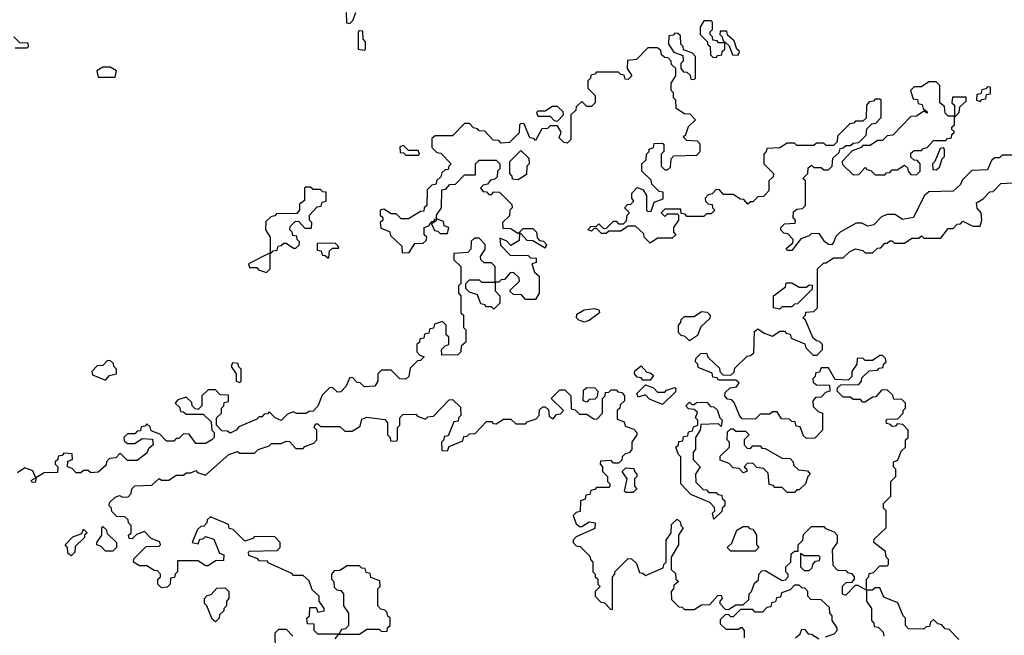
# Model space of a CAD drawing. Extents: x 2776963 to 2884430, y 684484 to 829250.
# Tile 266 of 287: x 2860674 to 2864704, y 822115 to 824635. Entities that reach past the tile are written whole.
import ezdxf

# ---------------------------------------------------------------- set-up
doc = ezdxf.new("R2010")
doc.units = 0

msp = doc.modelspace()

# ---------------------------------------------------------------- linework, layer by layer
at = {"layer": '0CON20XD'}
for points in [[(2862010, 824665), (2862011.7, 824621.7), (2862025, 824620)], [(2862025, 824620), (2862038.3, 824631.7), (2862050, 824665)], [(2863525, 824480), (2863531.7, 824488.3), (2863548.3, 824491.7), (2863550, 824505), (2863560, 824515), (2863560, 824540), (2863535, 824540), (2863528.3, 824548.3), (2863511.7, 824551.7), (2863510, 824565), (2863500, 824575), (2863500, 824585), (2863510, 824595), (2863510, 824625), (2863505, 824630), (2863475, 824630), (2863460, 824605), (2863460, 824575), (2863490, 824545), (2863490, 824535), (2863500, 824525), (2863501.7, 824491.7), (2863511.7, 824481.7), (2863525, 824480)], [(2862085, 824510), (2862090, 824515), (2862090, 824545), (2862080, 824555), (2862078.3, 824588.3), (2862065, 824590), (2862060, 824585), (2862060, 824515), (2862085, 824510)], [(2863435, 824390), (2863440, 824395), (2863440, 824485), (2863428.3, 824498.3), (2863391.7, 824511.7), (2863390, 824525), (2863380, 824535), (2863378.3, 824568.3), (2863368.3, 824578.3), (2863355, 824580), (2863348.3, 824571.7), (2863331.7, 824568.3), (2863330, 824535), (2863351.7, 824501.7), (2863388.3, 824488.3), (2863390, 824465), (2863380, 824455), (2863380, 824435), (2863391.7, 824421.7), (2863405, 824420), (2863418.3, 824408.3), (2863421.7, 824391.7), (2863435, 824390)], [(2863615, 824490), (2863620, 824505), (2863610, 824515), (2863598.3, 824548.3), (2863571.7, 824571.7), (2863568.3, 824588.3), (2863541.7, 824588.3), (2863540, 824575), (2863550, 824565), (2863551.7, 824551.7), (2863578.3, 824528.3), (2863591.7, 824491.7), (2863615, 824490)], [(2860655, 824520), (2860705, 824520), (2860710, 824525), (2860708.3, 824538.3), (2860675, 824540), (2860650, 824565)], [(2863075, 823780), (2863105, 823810), (2863115, 823810), (2863125, 823800), (2863145, 823800), (2863158.3, 823811.7), (2863160, 823835), (2863170, 823845), (2863150, 823865), (2863161.7, 823878.3), (2863175, 823880), (2863188.3, 823891.7), (2863180, 823905), (2863180, 823925), (2863201.7, 823948.3), (2863225, 823940), (2863240, 823915), (2863240, 823855), (2863245, 823850), (2863258.3, 823851.7), (2863271.7, 823888.3), (2863308.3, 823901.7), (2863308.3, 823928.3), (2863291.7, 823931.7), (2863261.7, 823961.7), (2863258.3, 823978.3), (2863220, 824015), (2863220, 824045), (2863238.3, 824061.7), (2863240, 824085), (2863250, 824095), (2863250, 824105), (2863268.3, 824111.7), (2863271.7, 824128.3), (2863305, 824130), (2863310, 824125), (2863310, 824095), (2863300, 824085), (2863300, 824035), (2863315, 824020), (2863325, 824020), (2863338.3, 824031.7), (2863340, 824065), (2863351.7, 824078.3), (2863445, 824080), (2863460, 824095), (2863460, 824125), (2863448.3, 824138.3), (2863405, 824140), (2863390, 824155), (2863400, 824165), (2863411.7, 824198.3), (2863440, 824225), (2863418.3, 824248.3), (2863395, 824250), (2863361.7, 824271.7), (2863360, 824305), (2863350, 824315), (2863350, 824335), (2863340, 824345), (2863340, 824375), (2863360, 824405), (2863360, 824435), (2863341.7, 824451.7), (2863340, 824465), (2863328.3, 824478.3), (2863315, 824480), (2863301.7, 824491.7), (2863298.3, 824508.3), (2863285, 824520), (2863245, 824520), (2863198.3, 824471.7), (2863161.7, 824468.3), (2863160, 824435), (2863180, 824405), (2863165, 824390), (2863151.7, 824391.7), (2863148.3, 824408.3), (2863135, 824410), (2863125, 824420), (2863035, 824420), (2863028.3, 824411.7), (2863011.7, 824408.3), (2863010, 824395), (2863000, 824385), (2863000, 824355), (2863030, 824325), (2863030, 824295), (2863015, 824280), (2862995, 824280), (2862975, 824300), (2862951.7, 824278.3), (2862950, 824265), (2862930, 824245), (2862930, 824145), (2862915, 824130), (2862901.7, 824131.7), (2862881.7, 824151.7), (2862890, 824175), (2862875, 824200), (2862845, 824200), (2862835, 824190), (2862811.7, 824188.3), (2862785, 824140), (2862778.3, 824148.3), (2862761.7, 824151.7), (2862738.3, 824208.3), (2862725, 824210), (2862720, 824205), (2862718.3, 824171.7), (2862678.3, 824131.7), (2862645, 824130), (2862635, 824140), (2862611.7, 824141.7), (2862578.3, 824178.3), (2862555, 824180), (2862548.3, 824188.3), (2862531.7, 824191.7), (2862515, 824210), (2862495, 824210), (2862445, 824160), (2862375, 824160), (2862361.7, 824148.3), (2862361.7, 824111.7), (2862381.7, 824091.7), (2862398.3, 824088.3), (2862440, 824045), (2862430, 824035), (2862428.3, 824021.7), (2862415, 824020), (2862401.7, 824008.3), (2862398.3, 823991.7), (2862380, 823975), (2862378.3, 823961.7), (2862361.7, 823958.3), (2862341.7, 823938.3), (2862340, 823875), (2862330, 823865), (2862328.3, 823851.7), (2862315, 823850), (2862265, 823820), (2862235, 823820), (2862215, 823840), (2862195, 823840), (2862165, 823860), (2862150, 823855), (2862150, 823835), (2862160, 823825), (2862160, 823815), (2862150, 823805), (2862151.7, 823781.7), (2862188.3, 823768.3), (2862191.7, 823751.7), (2862238.3, 823708.3), (2862240, 823680), (2862268.3, 823681.7), (2862291.7, 823718.3), (2862325, 823720), (2862338.3, 823731.7), (2862340, 823745), (2862330, 823755), (2862330, 823785), (2862348.3, 823791.7), (2862361.7, 823808.3), (2862370, 823810), (2862371.7, 823818.3), (2862380, 823820), (2862380, 823835), (2862400, 823865), (2862401.7, 823938.3), (2862418.3, 823941.7), (2862435, 823960), (2862458.3, 823961.7), (2862495, 824000), (2862540, 824000), (2862540, 824045), (2862555, 824060), (2862625, 824060), (2862640, 824045), (2862640, 824025), (2862630, 824015), (2862628.3, 823991.7), (2862618.3, 823981.7), (2862601.7, 823978.3), (2862588.3, 823961.7), (2862571.7, 823958.3), (2862560, 823945), (2862571.7, 823931.7), (2862585, 823930), (2862595, 823920), (2862605, 823920), (2862615, 823930), (2862638.3, 823928.3), (2862688.3, 823878.3), (2862690, 823865), (2862680, 823855), (2862678.3, 823831.7), (2862650, 823805), (2862651.7, 823781.7), (2862685, 823780), (2862715, 823760), (2862735, 823780), (2862775, 823780), (2862790, 823765), (2862791.7, 823741.7), (2862801.7, 823731.7), (2862818.3, 823728.3), (2862830, 823715), (2862825, 823700), (2862775, 823730), (2862751.7, 823731.7), (2862725, 823760), (2862720, 823760), (2862718.3, 823731.7), (2862685, 823710), (2862668.3, 823728.3), (2862640, 823740), (2862641.7, 823711.7), (2862681.7, 823671.7), (2862755, 823670), (2862765, 823660), (2862788.3, 823658.3), (2862788.3, 823641.7), (2862770, 823635), (2862781.7, 823601.7), (2862800, 823585), (2862800, 823515), (2862785, 823490), (2862745, 823490), (2862728.3, 823508.3), (2862695, 823510), (2862681.7, 823521.7), (2862681.7, 823528.3), (2862720, 823565), (2862718.3, 823578.3), (2862695, 823600), (2862681.7, 823598.3), (2862658.3, 823571.7), (2862645, 823570), (2862635, 823560), (2862620, 823560), (2862620, 823525), (2862640, 823505), (2862640, 823475), (2862615, 823450), (2862605, 823460), (2862585, 823460), (2862578.3, 823468.3), (2862561.7, 823471.7), (2862548.3, 823508.3), (2862515, 823520), (2862500, 823535), (2862500, 823555), (2862515, 823570), (2862555, 823570), (2862565, 823560), (2862620, 823560), (2862620, 823625), (2862605, 823640), (2862575, 823640), (2862561.7, 823651.7), (2862560, 823665), (2862580, 823695), (2862580, 823715), (2862555, 823740), (2862535, 823740), (2862521.7, 823728.3), (2862520, 823695), (2862508.3, 823681.7), (2862451.7, 823678.3), (2862451.7, 823651.7), (2862480, 823625), (2862480, 823555), (2862470, 823545), (2862470, 823515), (2862480, 823505), (2862480, 823435), (2862490, 823425), (2862490, 823375), (2862500, 823365), (2862500, 823315), (2862481.7, 823298.3), (2862480, 823275), (2862467, 823263), (2862401.7, 823261.7), (2862400, 823285), (2862415, 823300), (2862430, 823305), (2862430, 823335), (2862420, 823345), (2862420, 823385), (2862405, 823400), (2862371.7, 823388.3), (2862368.3, 823371.7), (2862351.7, 823368.3), (2862348.3, 823351.7), (2862331.7, 823348.3), (2862328.3, 823331.7), (2862311.7, 823328.3), (2862310, 823315), (2862300, 823305), (2862300, 823275), (2862311.7, 823261.7), (2862330, 823255), (2862315, 823240), (2862301.7, 823238.3), (2862271.7, 823208.3), (2862266.7, 823175), (2862255, 823163.3), (2862230, 823165), (2862195, 823200), (2862155, 823200), (2862140, 823185), (2862140, 823155), (2862127.5, 823135), (2862085, 823132.5), (2862068.3, 823148.3), (2862055, 823150), (2862038.3, 823168.3), (2862025, 823170), (2862010, 823135), (2861988.3, 823111.7), (2861975, 823110), (2861955, 823130), (2861941.7, 823128.3), (2861911.7, 823098.3), (2861895, 823052.5), (2861875, 823032.5), (2861858.3, 823031.7), (2861845, 823022.5), (2861807, 823023), (2861795, 823030), (2861770, 823020), (2861745, 822993.8), (2861720, 823005), (2861695, 823030), (2861688.3, 823021.7), (2861675, 823020), (2861665, 823010), (2861655, 823010), (2861645, 823000), (2861571.7, 822968.3), (2861560, 822955), (2861535, 822942.5), (2861525, 822950), (2861501.7, 822951.7), (2861480, 822975), (2861480, 823005), (2861500, 823025), (2861500, 823045), (2861510, 823055), (2861511.7, 823068.3), (2861528.3, 823071.7), (2861528.3, 823098.3), (2861495, 823100), (2861475, 823120), (2861445, 823120), (2861420, 823095), (2861420, 823055), (2861405, 823040), (2861391.7, 823041.7), (2861380, 823055), (2861378.3, 823068.3), (2861355, 823090), (2861321.7, 823078.3), (2861310, 823065), (2861328.3, 823048.3), (2861331.7, 823031.7), (2861345, 823030), (2861355, 823020), (2861425, 823020), (2861458.3, 822988.3), (2861460, 822955), (2861470, 822945), (2861470, 822925), (2861460, 822915)], [(2861065, 824400), (2861070, 824425), (2861045, 824440), (2861015, 824440), (2860990, 824425), (2860995, 824400), (2861065, 824400)], [(2864345, 824000), (2864360, 824015), (2864360, 824045), (2864348.3, 824058.3), (2864335, 824060), (2864321.7, 824071.7), (2864321.7, 824088.3), (2864335, 824100), (2864365, 824100), (2864371.7, 824108.3), (2864388.3, 824111.7), (2864415, 824140), (2864465, 824140), (2864471.7, 824148.3), (2864488.3, 824151.7), (2864490, 824165), (2864500, 824175), (2864490, 824185), (2864490, 824195), (2864500, 824205), (2864500, 824240), (2864475, 824240), (2864461.7, 824251.7), (2864460, 824280), (2864440, 824295), (2864440, 824365), (2864425, 824380), (2864395, 824380), (2864365, 824360), (2864335, 824360), (2864320, 824345), (2864331.7, 824311.7), (2864348.3, 824308.3), (2864351.7, 824291.7), (2864368.3, 824288.3), (2864371.7, 824271.7), (2864388.3, 824258.3), (2864388.3, 824251.7), (2864375, 824260), (2864345, 824240), (2864321.7, 824238.3), (2864248.3, 824161.7), (2864225, 824160), (2864205, 824140), (2864185, 824140), (2864155, 824120), (2864125, 824120), (2864118.3, 824111.7), (2864081.7, 824098.3), (2864040, 824055), (2864041.7, 824041.7), (2864085, 824000), (2864108.3, 824001.7), (2864135, 824030), (2864141.7, 824021.7), (2864158.3, 824018.3), (2864175, 824000), (2864215, 824000), (2864221.7, 824008.3), (2864235, 824010), (2864245, 824020), (2864265, 824020), (2864295, 824040), (2864308.3, 824028.3), (2864310, 824015), (2864321.7, 824001.7), (2864345, 824000)], [(2864605, 824300), (2864611.7, 824308.3), (2864628.3, 824311.7), (2864631.7, 824328.3), (2864648.3, 824331.7), (2864648.3, 824358.3), (2864635, 824360), (2864628.3, 824351.7), (2864611.7, 824348.3), (2864608.3, 824331.7), (2864591.7, 824328.3), (2864590, 824305), (2864605, 824300)], [(2864735, 824080), (2864695, 824080), (2864685, 824070), (2864665, 824070), (2864651.7, 824058.3), (2864635, 824020), (2864571.7, 824018.3), (2864531.7, 823978.3), (2864525, 823960), (2864495, 823933.3), (2864395, 823930), (2864376.7, 823913.3), (2864332.5, 823825), (2864287, 823817), (2864257, 823837), (2864225, 823837.5), (2864201.7, 823828.3), (2864170, 823795), (2864145, 823790), (2864121.7, 823801.7), (2864098.3, 823801.7), (2864032.5, 823765), (2864015, 823747.5), (2864005, 823722.5), (2863996.2, 823713.8), (2863984.3, 823714.3), (2863970, 823725), (2863948.3, 823758.3), (2863915, 823760), (2863905, 823750), (2863871.7, 823738.3), (2863835, 823690), (2863815, 823690), (2863811.7, 823698.3), (2863838.3, 823721.7), (2863840, 823735), (2863818.3, 823758.3), (2863801.7, 823761.7), (2863790, 823775), (2863790, 823785), (2863805, 823800), (2863848.3, 823801.7), (2863850, 823815), (2863840, 823825), (2863841.7, 823848.3), (2863855, 823860), (2863878.3, 823861.7), (2863890, 823875), (2863890, 823975), (2863880, 823985), (2863900, 824005), (2863901.7, 824028.3), (2863915, 824040), (2863925, 824030), (2863955, 824030), (2863965, 824020), (2863985, 824020), (2864000, 824035), (2864001.7, 824068.3), (2864028.3, 824091.7), (2864031.7, 824108.3), (2864045, 824110), (2864055, 824120), (2864075, 824120), (2864085, 824130), (2864108.3, 824131.7), (2864138.3, 824161.7), (2864141.7, 824188.3), (2864161.7, 824208.3), (2864178.3, 824211.7), (2864200, 824235), (2864200, 824305), (2864195, 824310), (2864175, 824310), (2864168.3, 824301.7), (2864151.7, 824298.3), (2864140, 824285), (2864138.3, 824231.7), (2864125, 824220), (2864095, 824220), (2864088.3, 824211.7), (2864071.7, 824208.3), (2864021.7, 824158.3), (2864020, 824135), (2864005, 824120), (2863975, 824120), (2863965, 824130), (2863935, 824130), (2863925, 824120), (2863855, 824120), (2863845, 824130), (2863815, 824130), (2863785, 824110), (2863731.7, 824108.3), (2863730, 824095), (2863720, 824085), (2863720, 824045), (2863760, 824005), (2863758.3, 823991.7), (2863740, 823975), (2863740, 823935), (2863718.3, 823911.7), (2863695, 823910), (2863675, 823890), (2863665, 823890), (2863655, 823880), (2863638.3, 823898.3), (2863625, 823900), (2863595, 823920), (2863555, 823920), (2863538.3, 823938.3), (2863525, 823940), (2863508.3, 823921.7), (2863491.7, 823918.3), (2863480, 823905), (2863481.7, 823891.7), (2863491.7, 823881.7), (2863508.3, 823878.3), (2863510, 823865), (2863520, 823855), (2863505, 823840), (2863485, 823840), (2863475, 823830), (2863405, 823830), (2863398.3, 823838.3), (2863381.7, 823841.7), (2863380, 823860), (2863315, 823860), (2863300, 823845), (2863315, 823830), (2863325, 823840), (2863365, 823840), (2863370, 823835), (2863370, 823815), (2863350, 823785), (2863350, 823765), (2863360, 823755), (2863345, 823740), (2863285, 823740), (2863255, 823720), (2863230, 823745), (2863228.3, 823758.3), (2863195, 823790), (2863165, 823790), (2863135, 823770), (2863085, 823770), (2863075, 823760), (2863055, 823760), (2863035, 823780), (2863025, 823780), (2863015, 823770), (2863000, 823775), (2863011.7, 823788.3), (2863035, 823790), (2863045, 823800), (2863061.7, 823781.7), (2863075, 823780)], [(2864505, 824240), (2864520, 824255), (2864521.7, 824278.3), (2864548.3, 824301.7), (2864548.3, 824318.3), (2864491.7, 824318.3), (2864490, 824295), (2864500, 824285), (2864500, 824240), (2864505, 824240)], [(2862875, 824220), (2862900, 824245), (2862898.3, 824258.3), (2862875, 824280), (2862855, 824280), (2862825, 824260), (2862795, 824260), (2862790, 824255), (2862795, 824240), (2862845, 824240), (2862861.7, 824221.7), (2862875, 824220)], [(2862305, 824080), (2862310, 824085), (2862305, 824100), (2862265, 824100), (2862245, 824120), (2862230, 824115), (2862231.7, 824091.7), (2862245, 824090), (2862255, 824080), (2862305, 824080)], [(2862715, 823980), (2862691.7, 823981.7), (2862690, 823995), (2862680, 824005), (2862680, 824055), (2862725, 824100), (2862758.3, 824068.3), (2862760, 824045), (2862750, 824035), (2862748.3, 824001.7), (2862715, 823980)], [(2864425, 824020), (2864438.3, 824031.7), (2864450, 824065), (2864460, 824075), (2864460, 824105), (2864455, 824110), (2864441.7, 824108.3), (2864420, 824055), (2864410, 824045), (2864411.7, 824021.7), (2864425, 824020)], [(2861705, 823680), (2861711.7, 823688.3), (2861728.3, 823691.7), (2861731.7, 823708.3), (2861745, 823710), (2861755, 823720), (2861765, 823720), (2861795, 823700), (2861805, 823700), (2861818.3, 823711.7), (2861820, 823725), (2861810, 823735), (2861808.3, 823748.3), (2861791.7, 823751.7), (2861790, 823765), (2861780, 823775), (2861781.7, 823788.3), (2861801.7, 823808.3), (2861815, 823810), (2861841.7, 823781.7), (2861868.3, 823781.7), (2861870, 823805), (2861860, 823815), (2861860, 823835), (2861891.7, 823868.3), (2861908.3, 823871.7), (2861911.7, 823888.3), (2861928.3, 823891.7), (2861928.3, 823928.3), (2861915, 823930), (2861905, 823940), (2861875, 823940), (2861865, 823950), (2861845, 823950), (2861840, 823945), (2861840, 823895), (2861820, 823880), (2861820, 823855), (2861808.3, 823841.7), (2861725, 823840), (2861718.3, 823831.7), (2861701.7, 823828.3), (2861681.7, 823808.3), (2861680, 823775), (2861700, 823745), (2861700, 823680), (2861705, 823680)], [(2863008.3, 822438.3), (2863010, 822425), (2863020, 822415), (2863020, 822375), (2863030, 822365), (2863030, 822355), (2863040, 822345), (2863040, 822325), (2863050, 822315), (2863030, 822295), (2863030, 822275), (2863051.7, 822251.7), (2863068.3, 822248.3), (2863091.7, 822221.7), (2863100, 822220), (2863100, 822355), (2863110, 822365), (2863110, 822375), (2863165, 822430), (2863178.3, 822428.3), (2863198.3, 822408.3), (2863211.7, 822371.7), (2863225, 822370), (2863235, 822360), (2863308.3, 822391.7), (2863310, 822405), (2863320, 822415), (2863320, 822505), (2863340, 822535), (2863341.7, 822568.3), (2863365, 822590), (2863378.3, 822578.3), (2863380, 822565), (2863390, 822555), (2863370, 822525), (2863370, 822485), (2863340, 822435), (2863340, 822385), (2863358.3, 822368.3), (2863360, 822345), (2863370, 822335), (2863351.7, 822318.3), (2863350, 822305), (2863340, 822295), (2863341.7, 822261.7), (2863371.7, 822231.7), (2863385, 822230), (2863395, 822220), (2863435, 822220), (2863465, 822240), (2863498.3, 822241.7), (2863531.7, 822278.3), (2863545, 822280), (2863550, 822265), (2863540, 822255), (2863540, 822245), (2863561.7, 822221.7), (2863575, 822220), (2863605, 822240), (2863635, 822240), (2863658.3, 822261.7), (2863660, 822285), (2863670, 822295), (2863681.7, 822328.3), (2863698.3, 822341.7), (2863700, 822365), (2863711.7, 822378.3), (2863725, 822380), (2863795, 822340), (2863808.3, 822341.7), (2863820, 822355), (2863820, 822365), (2863810, 822375), (2863810, 822395), (2863830, 822415), (2863831.7, 822448.3), (2863845, 822460), (2863860, 822460), (2863860, 822485), (2863880, 822505), (2863881.7, 822528.3), (2863915, 822560), (2863965, 822560), (2863971.7, 822551.7), (2864008.3, 822538.3), (2864020, 822525), (2864020, 822495), (2864000, 822465), (2864001.7, 822401.7), (2864021.7, 822381.7), (2864055, 822380), (2864061.7, 822371.7), (2864078.3, 822368.3), (2864090, 822355), (2864090, 822345), (2864078.3, 822331.7), (2864055, 822330), (2864040, 822315), (2864040, 822285), (2864055, 822280), (2864095, 822320), (2864105, 822320), (2864140, 822300), (2864140, 822345), (2864150, 822355), (2864151.7, 822368.3), (2864168.3, 822371.7), (2864195, 822400), (2864225, 822400), (2864230, 822405), (2864230, 822425), (2864220, 822435), (2864218.3, 822458.3), (2864170, 822495), (2864171.7, 822508.3), (2864220, 822555), (2864220, 822625), (2864210, 822635), (2864210, 822655), (2864240, 822685), (2864240, 822745), (2864260, 822765), (2864260, 822795), (2864250, 822805), (2864250, 822825), (2864268.3, 822831.7), (2864281.7, 822868.3), (2864300, 822885), (2864300, 822915), (2864310, 822925), (2864310, 822955), (2864288.3, 822978.3), (2864265, 822980), (2864258.3, 822971.7), (2864245, 822970), (2864238.3, 822978.3), (2864221.7, 822981.7), (2864220, 822995), (2864225, 823000), (2864268.3, 823001.7), (2864290, 823025), (2864290, 823035), (2864300, 823045), (2864300, 823065), (2864285, 823080), (2864251.7, 823081.7), (2864248.3, 823098.3), (2864225, 823120), (2864201.7, 823118.3), (2864178.3, 823091.7), (2864165, 823090), (2864135, 823070), (2864125, 823070), (2864115, 823080), (2864085, 823080), (2864075, 823090), (2864045, 823090), (2864020, 823115), (2864021.7, 823128.3), (2864035, 823140), (2864108.3, 823141.7), (2864120, 823155), (2864121.7, 823168.3), (2864151.7, 823198.3), (2864185, 823200), (2864191.7, 823208.3), (2864208.3, 823211.7), (2864210, 823225), (2864220, 823235), (2864218.3, 823248.3), (2864205, 823260), (2864195, 823260), (2864165, 823240), (2864135, 823240), (2864125, 823250), (2864101.7, 823248.3), (2864100, 823225), (2864080, 823195), (2864080, 823175), (2864065, 823160), (2864011.7, 823161.7), (2863985, 823210), (2863955, 823210), (2863948.3, 823191.7), (2863931.7, 823188.3), (2863930, 823175), (2863920, 823165), (2863921.7, 823151.7), (2863935, 823140), (2863988.3, 823138.3), (2863990, 823115), (2863971.7, 823108.3), (2863955, 823090), (2863931.7, 823088.3), (2863920, 823075), (2863921.7, 823051.7), (2863941.7, 823031.7), (2863960, 823025), (2863960, 822955), (2863928.3, 822921.7), (2863895, 822920), (2863881.7, 822931.7), (2863868.3, 822968.3), (2863851.7, 822971.7), (2863848.3, 822988.3), (2863835, 822990), (2863825, 823000), (2863791.7, 823001.7), (2863775, 823030), (2863755, 823030), (2863745, 823020), (2863705, 823020), (2863685, 823000), (2863631.7, 823001.7), (2863620, 823015), (2863598.3, 823068.3), (2863588.3, 823078.3), (2863571.7, 823081.7), (2863560, 823095), (2863561.7, 823108.3), (2863581.7, 823128.3), (2863608.3, 823131.7), (2863618.3, 823148.3), (2863605, 823160), (2863535, 823160), (2863528.3, 823168.3), (2863511.7, 823171.7), (2863508.3, 823188.3), (2863451.7, 823211.7), (2863450, 823225), (2863440, 823235), (2863441.7, 823248.3), (2863461.7, 823268.3), (2863485, 823270), (2863491.7, 823251.7), (2863538.3, 823208.3), (2863540, 823195), (2863551.7, 823181.7), (2863585, 823180), (2863598.3, 823191.7), (2863601.7, 823208.3), (2863651.7, 823258.3), (2863665, 823260), (2863678.3, 823271.7), (2863681.7, 823358.3), (2863695, 823370), (2863721.7, 823351.7), (2863755, 823340), (2863785, 823360), (2863805, 823360), (2863811.7, 823351.7), (2863828.3, 823348.3), (2863831.7, 823331.7), (2863888.3, 823308.3), (2863891.7, 823291.7), (2863921.7, 823261.7), (2863938.3, 823261.7), (2863960, 823285), (2863960, 823305), (2863948.3, 823318.3), (2863935, 823320), (2863921.7, 823331.7), (2863890, 823405), (2863880, 823415), (2863890, 823425), (2863891.7, 823438.3), (2863925, 823440), (2863940, 823455), (2863940, 823615), (2863965, 823640), (2863975, 823640), (2864005, 823660), (2864045, 823660), (2864070, 823685), (2864095, 823696.7), (2864125, 823690), (2864135, 823680), (2864165, 823680), (2864185, 823700), (2864198.3, 823701.7), (2864215, 823720), (2864225, 823720), (2864235, 823730), (2864245, 823730), (2864255, 823720), (2864295, 823720), (2864325, 823740), (2864355, 823740), (2864365, 823750), (2864375, 823740), (2864445, 823740), (2864475, 823780), (2864495, 823780), (2864511.7, 823798.3), (2864525, 823800), (2864535, 823810), (2864575, 823790), (2864605, 823790), (2864612.5, 823815), (2864610, 823845), (2864593.3, 823863.3), (2864590, 823885), (2864618.3, 823901.7), (2864645, 823930), (2864658.3, 823931.7), (2864690, 823965), (2864761.7, 823968.3)], [(2862425, 823760), (2862430, 823785), (2862411.7, 823791.7), (2862408.3, 823808.3), (2862380, 823820), (2862378.3, 823811.7), (2862360, 823800), (2862371.7, 823771.7), (2862385, 823770), (2862395, 823760), (2862425, 823760)], [(2861940, 823660), (2861941.7, 823688.3), (2861955, 823700), (2861980, 823700), (2861978.3, 823708.3), (2861965, 823720), (2861891.7, 823718.3), (2861891.7, 823691.7), (2861908.3, 823688.3), (2861911.7, 823671.7), (2861925, 823670), (2861935, 823660), (2861940, 823660)], [(2861685, 823600), (2861700, 823615), (2861700, 823680), (2861610, 823635), (2861615, 823620), (2861645, 823620), (2861651.7, 823611.7), (2861685, 823600)], [(2863785, 823450), (2863760, 823455), (2863760, 823505), (2863808.3, 823541.7), (2863811.7, 823558.3), (2863835, 823557.5), (2863865, 823540), (2863895, 823540), (2863905, 823550), (2863918.3, 823548.3), (2863918.3, 823531.7), (2863858.3, 823471.7), (2863845, 823470), (2863835, 823460), (2863795, 823460), (2863785, 823450)], [(2862985, 823396.7), (2862962.5, 823405), (2862952.5, 823415), (2862955, 823430), (2862985, 823447.5), (2863025, 823452.5), (2863045, 823447.5), (2863046.7, 823435), (2863005, 823404.2), (2862985, 823396.7)], [(2863415, 823320), (2863398.3, 823338.3), (2863381.7, 823341.7), (2863370, 823355), (2863370, 823385), (2863380, 823395), (2863381.7, 823408.3), (2863395, 823420), (2863435, 823420), (2863465, 823440), (2863488.3, 823438.3), (2863500, 823425), (2863498.3, 823411.7), (2863461.7, 823378.3), (2863448.3, 823341.7), (2863415, 823320)], [(2861025, 823160), (2861041.7, 823178.3), (2861070, 823185), (2861070, 823205), (2861060, 823215), (2861058.3, 823228.3), (2861045, 823240), (2861031.7, 823238.3), (2861015, 823220), (2860991.7, 823218.3), (2860970, 823195), (2860971.7, 823181.7), (2861025, 823160)], [(2861575, 823150), (2861580, 823155), (2861580, 823205), (2861570, 823215), (2861568.3, 823228.3), (2861545, 823230), (2861540, 823215), (2861560, 823185), (2861560, 823155), (2861575, 823150)], [(2863255, 823160), (2863225, 823160), (2863218.3, 823168.3), (2863201.7, 823171.7), (2863190, 823185), (2863191.7, 823198.3), (2863218.3, 823218.3), (2863241.7, 823191.7), (2863255, 823190), (2863268.3, 823178.3), (2863255, 823160)], [(2862995, 823070), (2862980, 823075), (2862981.7, 823118.3), (2862995, 823130), (2863028.3, 823128.3), (2863040, 823115), (2863038.3, 823091.7), (2863028.3, 823081.7), (2863005, 823080), (2862995, 823070)], [(2863305, 823060), (2863251.7, 823081.7), (2863235, 823100), (2863205, 823090), (2863200, 823105), (2863235, 823140), (2863268.3, 823128.3), (2863285, 823110), (2863315, 823110), (2863321.7, 823118.3), (2863355, 823130), (2863360, 823125), (2863358.3, 823111.7), (2863305, 823060)], [(2861965, 822100), (2861980, 822120), (2861895, 822120), (2861880, 822135), (2861880, 822160), (2861851.7, 822161.7), (2861850, 822185), (2861860, 822195), (2861861.7, 822228.3), (2861888.3, 822228.3), (2861895, 822210), (2861920, 822215), (2861920, 822225), (2861900, 822255), (2861900, 822275), (2861871.7, 822301.7), (2861858.3, 822338.3), (2861835, 822360), (2861795, 822360), (2861788.3, 822368.3), (2861691.7, 822411.7), (2861688.3, 822418.3), (2861655, 822420), (2861648.3, 822428.3), (2861611.7, 822441.7), (2861610, 822455), (2861615, 822460), (2861728.3, 822461.7), (2861740, 822475), (2861740, 822495), (2861718.3, 822518.3), (2861635, 822520), (2861628.3, 822511.7), (2861595, 822500), (2861548.3, 822548.3), (2861531.7, 822551.7), (2861528.3, 822568.3), (2861455, 822600), (2861441.7, 822588.3), (2861440, 822575), (2861428.3, 822561.7), (2861415, 822560), (2861401.7, 822548.3), (2861380, 822495), (2861405, 822490), (2861411.7, 822508.3), (2861425, 822510), (2861435, 822520), (2861468.3, 822508.3), (2861491.7, 822451.7), (2861510, 822445), (2861508.3, 822421.7), (2861475, 822420), (2861445, 822400), (2861435, 822400), (2861405, 822420), (2861320, 822420), (2861320, 822375), (2861310, 822365), (2861308.3, 822351.7), (2861291.7, 822348.3), (2861290, 822325), (2861278.3, 822311.7), (2861255, 822310), (2861240, 822325), (2861240, 822345), (2861250, 822355), (2861250, 822365), (2861238.3, 822378.3), (2861225, 822380), (2861195, 822400), (2861165, 822400), (2861140, 822415), (2861141.7, 822428.3), (2861191.7, 822478.3), (2861245, 822480), (2861250, 822485), (2861248.3, 822498.3), (2861211.7, 822511.7), (2861185, 822540), (2861151.7, 822528.3), (2861135, 822510), (2861121.7, 822511.7), (2861120, 822525), (2861130, 822535), (2861130, 822565), (2861120, 822575), (2861118.3, 822588.3), (2861105, 822600), (2861071.7, 822601.7), (2861051.7, 822621.7), (2861050, 822635), (2861040, 822645), (2861041.7, 822658.3), (2861065, 822680), (2861083, 822687), (2861095, 822680), (2861118.3, 822681.7), (2861130, 822695), (2861132.5, 822715), (2861145, 822726.7), (2861215, 822730), (2861245, 822757.5), (2861255, 822750), (2861285, 822750), (2861315, 822770), (2861345, 822770), (2861355, 822780), (2861375, 822780), (2861395, 822790), (2861401.7, 822781.7), (2861435, 822770), (2861530, 822855), (2861565, 822867.5), (2861575, 822860), (2861635, 822860), (2861650, 822875), (2861695, 822890), (2861705, 822900), (2861745, 822900), (2861765, 822910), (2861778.3, 822908.3), (2861805, 822880), (2861835, 822880), (2861841.7, 822888.3), (2861878.3, 822901.7), (2861890, 822915), (2861890, 822955), (2861880, 822965), (2861885, 822980), (2861895, 822980), (2861905, 822970), (2861985, 822970), (2862005, 822950), (2862035, 822950), (2862068.3, 822971.7), (2862075, 823000), (2862095, 823007.5), (2862168.3, 822998.3), (2862180, 822985), (2862180, 822935), (2862190, 822925), (2862191.7, 822911.7), (2862215, 822910), (2862220, 822915), (2862220, 822965), (2862230, 822975), (2862230, 823005), (2862241.7, 823018.3), (2862295, 823020), (2862301.7, 823011.7), (2862335, 823000), (2862345, 823010), (2862368.3, 823011.7), (2862431.7, 823078.3), (2862445, 823080), (2862478.3, 823048.3), (2862480, 823015), (2862470, 823005), (2862468.3, 822991.7), (2862451.7, 822988.3), (2862428.3, 822931.7), (2862411.7, 822928.3), (2862410, 822915), (2862400, 822905), (2862401.7, 822871.7), (2862425, 822870), (2862431.7, 822888.3), (2862488.3, 822911.7), (2862491.7, 822928.3), (2862505, 822930), (2862515, 822940), (2862538.3, 822941.7), (2862585, 822990), (2862605, 822990), (2862611.7, 822981.7), (2862625, 822980), (2862655, 823000), (2862685, 823000), (2862705, 822980), (2862745, 822980), (2862751.7, 822988.3), (2862788.3, 823001.7), (2862800, 823015), (2862801.7, 823038.3), (2862815, 823050), (2862825, 823050), (2862838.3, 823038.3), (2862841.7, 823011.7), (2862858.3, 823001.7), (2862871.7, 823018.3), (2862888.3, 823021.7), (2862900, 823035), (2862850, 823085), (2862885, 823120), (2862905, 823120), (2862930, 823095), (2862931.7, 823041.7), (2862948.3, 823038.3), (2862965, 823020), (2862995, 823020), (2863025, 823000), (2863038.3, 823001.7), (2863060, 823025), (2863060, 823085), (2863070, 823095), (2863071.7, 823108.3), (2863085, 823110), (2863095, 823120), (2863115, 823120), (2863121.7, 823111.7), (2863138.3, 823108.3), (2863150, 823095), (2863150, 823075), (2863131.7, 823058.3), (2863130, 823045), (2863120, 823035), (2863120, 823000), (2863148.3, 822988.3), (2863151.7, 822971.7), (2863188.3, 822958.3), (2863200, 822945), (2863200, 822935), (2863180, 822905), (2863180, 822875), (2863168.3, 822861.7), (2863151.7, 822858.3), (2863140, 822845), (2863138.3, 822831.7), (2863125, 822820), (2863105, 822820), (2863095, 822830), (2863051.7, 822828.3), (2863050, 822815), (2863060, 822805), (2863060, 822785), (2863080, 822765), (2863080, 822745), (2863090, 822735), (2863090, 822725), (2863085, 822720), (2863035, 822720), (2863028.3, 822711.7), (2863011.7, 822708.3), (2863008.3, 822691.7), (2862991.7, 822688.3), (2862988.3, 822671.7), (2862970, 822665), (2862968.3, 822621.7), (2862951.7, 822618.3), (2862940, 822605), (2862951.7, 822571.7), (2862965, 822560), (2862975, 822560), (2863005, 822580), (2863030, 822575), (2863028.3, 822551.7), (2862951.7, 822518.3), (2862940, 822505), (2862940, 822495), (2862951.7, 822481.7), (2862968.3, 822478.3), (2863008.3, 822438.3)], [(2863515, 822590), (2863510, 822615), (2863520, 822625), (2863518.3, 822638.3), (2863498.3, 822658.3), (2863421.7, 822691.7), (2863380, 822735), (2863380, 822845), (2863370, 822855), (2863360, 822885), (2863370, 822895), (2863371.7, 822908.3), (2863388.3, 822911.7), (2863391.7, 822928.3), (2863408.3, 822931.7), (2863411.7, 822948.3), (2863428.3, 822951.7), (2863431.7, 822968.3), (2863450, 822975), (2863450, 822995), (2863440, 823005), (2863448.3, 823028.3), (2863435, 823040), (2863411.7, 823041.7), (2863400, 823055), (2863415, 823070), (2863425, 823060), (2863435, 823060), (2863445, 823070), (2863488.3, 823068.3), (2863501.7, 823051.7), (2863515, 823050), (2863528.3, 823038.3), (2863540, 823005), (2863550, 822995), (2863545, 822970), (2863535, 822980), (2863461.7, 822978.3), (2863460, 822955), (2863440, 822925), (2863440, 822875), (2863430, 822865), (2863430, 822835), (2863460, 822805), (2863440, 822775), (2863441.7, 822741.7), (2863471.7, 822711.7), (2863485, 822710), (2863495, 822700), (2863525, 822700), (2863531.7, 822691.7), (2863548.3, 822688.3), (2863550, 822675), (2863560, 822665), (2863560, 822645), (2863550, 822635), (2863548.3, 822621.7), (2863515, 822590)], [(2861460, 822915), (2861435, 822900), (2861395, 822900), (2861368.3, 822938.3), (2861345, 822940), (2861325, 822920), (2861315, 822920), (2861305, 822910), (2861275, 822910), (2861248.3, 822938.3), (2861211.7, 822951.7), (2861208.3, 822968.3), (2861195, 822980), (2861188.3, 822971.7), (2861171.7, 822968.3), (2861168.3, 822951.7), (2861155, 822950), (2861145, 822940), (2861115, 822940), (2861100, 822925), (2861101.7, 822911.7), (2861115, 822900), (2861145, 822900), (2861175, 822920), (2861218.3, 822918.3), (2861220, 822895), (2861201.7, 822878.3), (2861195, 822860), (2861155, 822830), (2861115, 822830), (2861085, 822860), (2861068.3, 822841.7), (2861041.7, 822838.3), (2861030, 822825), (2861028.3, 822811.7), (2860995, 822782.5), (2860965, 822780), (2860955, 822790), (2860935, 822790), (2860925, 822780), (2860905, 822780), (2860888.3, 822798.3), (2860870, 822805), (2860871.7, 822828.3), (2860890, 822835), (2860888.3, 822858.3), (2860855, 822860), (2860848.3, 822851.7), (2860831.7, 822848.3), (2860830, 822835), (2860820, 822825), (2860820, 822815), (2860830, 822805), (2860828.3, 822781.7), (2860775, 822780), (2860740, 822760), (2860738.3, 822741.7), (2860725, 822740), (2860721.7, 822748.3), (2860740, 822760), (2860728.3, 822788.3), (2860695, 822800), (2860665, 822780)], [(2863845, 822700), (2863815, 822700), (2863795, 822720), (2863765, 822720), (2863758.3, 822728.3), (2863741.7, 822731.7), (2863738.3, 822778.3), (2863718.3, 822798.3), (2863691.7, 822801.7), (2863675, 822820), (2863651.7, 822818.3), (2863640, 822805), (2863650, 822795), (2863650, 822785), (2863635, 822780), (2863618.3, 822798.3), (2863595, 822800), (2863578.3, 822818.3), (2863541.7, 822831.7), (2863541.7, 822848.3), (2863580, 822885), (2863580, 822905), (2863570, 822915), (2863571.7, 822948.3), (2863585, 822960), (2863595, 822960), (2863605, 822950), (2863645, 822950), (2863660, 822935), (2863640, 822915), (2863640, 822895), (2863651.7, 822881.7), (2863665, 822880), (2863675, 822890), (2863705, 822890), (2863711.7, 822881.7), (2863725, 822880), (2863795, 822840), (2863828.3, 822838.3), (2863840, 822825), (2863841.7, 822811.7), (2863861.7, 822791.7), (2863898.3, 822788.3), (2863910, 822775), (2863900, 822765), (2863890, 822735), (2863865, 822710), (2863855, 822710), (2863845, 822700)], [(2863185, 822700), (2863155, 822700), (2863150, 822705), (2863160, 822755), (2863140, 822785), (2863155, 822800), (2863188.3, 822798.3), (2863190, 822785), (2863200, 822775), (2863200, 822765), (2863190, 822755), (2863190, 822725), (2863200, 822715), (2863185, 822700)], [(2860885, 822440), (2860871.7, 822451.7), (2860870, 822475), (2860860, 822485), (2860891.7, 822518.3), (2860928.3, 822531.7), (2860935, 822550), (2860950, 822535), (2860940, 822525), (2860940, 822515), (2860901.7, 822478.3), (2860900, 822455), (2860885, 822440)], [(2861055, 822460), (2861025, 822460), (2861008.3, 822478.3), (2860990, 822485), (2860990, 822495), (2861010, 822525), (2861010, 822555), (2861015, 822560), (2861028.3, 822548.3), (2861031.7, 822531.7), (2861070, 822495), (2861070, 822475), (2861055, 822460)], [(2863685, 822460), (2863585, 822460), (2863570, 822475), (2863588.3, 822491.7), (2863610, 822545), (2863635, 822560), (2863655, 822560), (2863661.7, 822551.7), (2863675, 822550), (2863690, 822525), (2863690, 822485), (2863700, 822475), (2863685, 822460)], [(2863905, 822380), (2863918.3, 822391.7), (2863920, 822405), (2863931.7, 822418.3), (2863948.3, 822421.7), (2863950, 822435), (2863945, 822440), (2863885, 822440), (2863870, 822450), (2863870, 822395), (2863885, 822380), (2863905, 822380)], [(2862065, 822120), (2862095, 822140), (2862145, 822140), (2862155, 822130), (2862178.3, 822131.7), (2862180, 822145), (2862190, 822155), (2862190, 822185), (2862180, 822195), (2862178.3, 822208.3), (2862168.3, 822218.3), (2862151.7, 822221.7), (2862140, 822235), (2862140, 822305), (2862150, 822315), (2862148.3, 822338.3), (2862111.7, 822351.7), (2862108.3, 822368.3), (2862091.7, 822371.7), (2862088.3, 822388.3), (2862075, 822390), (2862065, 822400), (2862015, 822400), (2861985, 822380), (2861961.7, 822378.3), (2861950, 822365), (2861950, 822345), (2861960, 822335), (2861961.7, 822311.7), (2861971.7, 822301.7), (2861988.3, 822298.3), (2862000, 822285), (2862000, 822235), (2862020, 822205), (2862020, 822155), (2862008.3, 822141.7), (2861991.7, 822138.3), (2861980, 822120), (2862065, 822120)], [(2861475, 822170), (2861461.7, 822181.7), (2861440, 822235), (2861430, 822245), (2861430, 822265), (2861441.7, 822278.3), (2861458.3, 822281.7), (2861481.7, 822308.3), (2861515, 822310), (2861530, 822295), (2861530, 822265), (2861520, 822255), (2861520, 822235), (2861510, 822225), (2861510, 822215), (2861491.7, 822198.3), (2861490, 822185), (2861475, 822170)], [(2863971.7, 822108.3), (2864008.3, 822121.7), (2864020, 822135), (2864020, 822145), (2864000, 822175), (2864000, 822195), (2863990, 822205), (2863988.3, 822228.3), (2863955, 822260), (2863911.7, 822261.7), (2863900, 822275), (2863900, 822295), (2863888.3, 822308.3), (2863875, 822310), (2863865, 822320), (2863845, 822320), (2863828.3, 822301.7), (2863791.7, 822288.3), (2863788.3, 822271.7), (2863771.7, 822268.3), (2863768.3, 822251.7), (2863751.7, 822248.3), (2863748.3, 822231.7), (2863731.7, 822228.3), (2863715, 822210), (2863685, 822210), (2863675, 822220), (2863625, 822220), (2863595, 822190), (2863585, 822190), (2863575, 822200), (2863561.7, 822198.3), (2863541.7, 822178.3), (2863541.7, 822161.7), (2863565, 822140), (2863615, 822140), (2863628.3, 822148.3), (2863640, 822135), (2863640, 822105)], [(2864518.3, 822098.3), (2864478.3, 822138.3), (2864461.7, 822141.7), (2864448.3, 822158.3), (2864431.7, 822161.7), (2864415, 822180), (2864401.7, 822168.3), (2864398.3, 822151.7), (2864385, 822150), (2864375, 822140), (2864311.7, 822141.7), (2864300, 822155), (2864300, 822185), (2864290, 822195), (2864268.3, 822248.3), (2864211.7, 822271.7), (2864195, 822310), (2864175, 822310), (2864165, 822300), (2864140, 822300), (2864140, 822255), (2864160, 822225), (2864160, 822175), (2864170, 822165), (2864171.7, 822151.7), (2864188.3, 822148.3), (2864208.3, 822128.3), (2864211.7, 822111.7)], [(2861721.7, 822051.7), (2861720, 822125), (2861735, 822140), (2861765, 822140), (2861791.7, 822111.7)], [(2863850, 822105), (2863868.3, 822121.7), (2863875, 822140), (2863888.3, 822138.3), (2863901.7, 822121.7), (2863915, 822120), (2863945, 822100)]]:
    msp.add_lwpolyline(points, dxfattribs=at)

doc.saveas('drawing.dxf')
